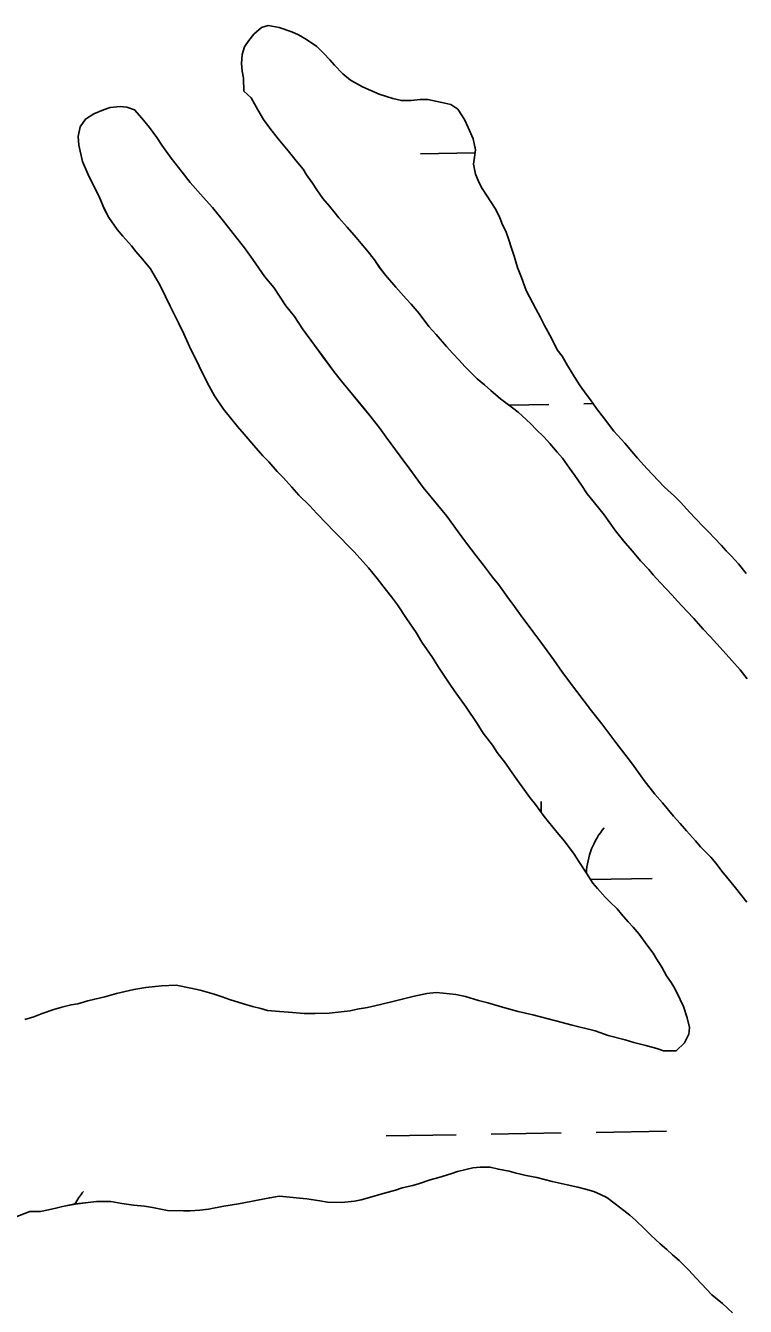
# Model space of a CAD drawing. Extents: x 3887375 to 3925618, y 296674 to 322633.
# Drawn here: x 3922182 to 3922511, y 309329 to 309914 of the extents above; entities that cross this region are included whole.
import ezdxf

# ---------------------------------------------------------------- set-up
doc = ezdxf.new("R2010")
doc.units = 0
doc.layers.add('V-TOPO-SHOR', color=7, linetype='Continuous')
doc.layers.add('V-WETL-SWMP', color=7, linetype='Continuous')

msp = doc.modelspace()

# ---------------------------------------------------------------- linework, layer by layer
at = {"layer": 'V-TOPO-SHOR'}
for points in [[(3922408.27, 309798.91), (3922406.52, 309803.53), (3922404.99, 309808.59), (3922403.9, 309811.89), (3922402.37, 309816.51), (3922401.28, 309819.59), (3922399.31, 309823.77), (3922398.22, 309826.63), (3922396.25, 309830.37), (3922392.74, 309836.09), (3922390.11, 309840.05), (3922388.58, 309843.13), (3922387.27, 309845.99), (3922386.4, 309850.61), (3922386.85, 309853.9), (3922387.29, 309857.2), (3922386.21, 309862.26), (3922384.02, 309867.31), (3922382.27, 309871.05), (3922379.2, 309875.68), (3922376.13, 309877.88), (3922371.96, 309878.77), (3922365.59, 309880.1), (3922362.07, 309880.11), (3922357.9, 309879.68), (3922353.5, 309879.69), (3922349.54, 309880.58), (3922343.4, 309882.57), (3922335.71, 309885.88), (3922330.22, 309888.97), (3922326.71, 309891.83), (3922322.99, 309895.79), (3922320.79, 309898.22), (3922318.16, 309901.08), (3922314.87, 309904.39), (3922310.26, 309907.47), (3922306.53, 309909.68), (3922303.46, 309911), (3922297.75, 309912.99), (3922292.7, 309913.88), (3922289.62, 309913.01), (3922286.1, 309909.94), (3922283.89, 309907.09), (3922281.91, 309904.23), (3922280.8, 309900.72), (3922280.57, 309896.55), (3922280.79, 309893.03), (3922281.44, 309889.95), (3922281.65, 309884.02)], [(3922281.65, 309884.02), (3922284.94, 309880.93), (3922288, 309875.43), (3922290.63, 309871.03), (3922293.48, 309867.07), (3922297.2, 309862.23), (3922301.8, 309856.72), (3922305.53, 309852.1), (3922308.6, 309848.36), (3922310.13, 309845.72), (3922312.98, 309841.97), (3922314.95, 309838.89), (3922317.58, 309834.93), (3922320.65, 309831.41), (3922322.62, 309828.99), (3922325.03, 309826.13), (3922328.76, 309821.94), (3922332.93, 309817.1), (3922335.12, 309814.46), (3922337.75, 309811.38), (3922341.25, 309806.97), (3922343.44, 309803.67), (3922346.29, 309799.93), (3922350.9, 309794.42), (3922355.72, 309789.14), (3922357.91, 309786.72), (3922361.64, 309782.53), (3922366.02, 309776.59), (3922369.31, 309772.85), (3922374.13, 309767.34), (3922376.98, 309764.26), (3922379.83, 309761.18), (3922382.46, 309758.31), (3922385.98, 309754.79), (3922388.17, 309752.59), (3922391.46, 309749.94), (3922394.31, 309747.3), (3922398.7, 309743.55), (3922404.18, 309739.37), (3922406.81, 309737.38), (3922410.54, 309734.08), (3922412.73, 309731.88), (3922414.93, 309729.67), (3922418.66, 309725.93), (3922421.29, 309723.07), (3922424.58, 309719.1), (3922426.99, 309716.46), (3922430.27, 309711.84), (3922432.68, 309708.54), (3922435.75, 309704.14), (3922438.38, 309700.17), (3922443.64, 309693.57), (3922446.05, 309690.49), (3922451.31, 309683.23), (3922455.69, 309677.72), (3922458.98, 309673.98), (3922462.71, 309669.57), (3922466.44, 309665.61), (3922468.41, 309663.19), (3922471.7, 309659.66), (3922477.18, 309653.94), (3922479.59, 309651.08), (3922483.97, 309646.45), (3922487.04, 309643.15), (3922491.21, 309638.31), (3922494.5, 309635), (3922499.1, 309629.94), (3922504.36, 309623.99), (3922508.09, 309619.81), (3922511.38, 309615.62)], [(3922244.23, 309859.33), (3922241.82, 309862.85), (3922238.54, 309867.38), (3922235.03, 309871.56), (3922231.74, 309875.39), (3922228.23, 309876.62), (3922225.15, 309876.89), (3922220.53, 309876.46), (3922217.46, 309875.37), (3922213.05, 309873.62), (3922209.31, 309871.21), (3922206.89, 309867.7), (3922206, 309863.31), (3922206.21, 309859.35), (3922207.96, 309851.87), (3922210.36, 309846.15), (3922215.83, 309835.15), (3922217.8, 309830.32), (3922219.99, 309826.35), (3922223.71, 309820.85), (3922226.34, 309817.77), (3922230.29, 309813.37), (3922232.26, 309810.72), (3922235.33, 309807.2), (3922239.05, 309802.8), (3922241.24, 309798.84), (3922243.21, 309795.54), (3922245.84, 309790.26), (3922248.03, 309785.86), (3922251.75, 309778.16), (3922254.15, 309773.1), (3922257.43, 309766.06), (3922259.62, 309761.66), (3922262.69, 309755.28), (3922265.75, 309749.34), (3922268.16, 309744.94), (3922272.32, 309738.77), (3922278.68, 309730.85), (3922281.74, 309727.33), (3922286.13, 309722.26), (3922290.29, 309717.42), (3922292.93, 309714.78), (3922296.87, 309710.37), (3922299.72, 309707.51), (3922303.45, 309703.1), (3922306.74, 309699.58), (3922311.56, 309694.73), (3922314.85, 309691.21), (3922319.46, 309686.37), (3922322.53, 309683.29), (3922325.38, 309680.42), (3922329.32, 309676.24), (3922331.96, 309673.59), (3922335.9, 309669.19), (3922338.53, 309666.33), (3922342.48, 309661.48), (3922345.11, 309658.18), (3922349.05, 309653.12), (3922351.68, 309649.38), (3922355.85, 309643.21), (3922360.23, 309636.83), (3922362.85, 309632.43), (3922367.67, 309625.39), (3922370.74, 309620.55), (3922375.56, 309613.28), (3922377.53, 309610.42), (3922383.01, 309602.72), (3922388.04, 309595.23), (3922390.89, 309590.83), (3922395.06, 309585.33), (3922397.25, 309582.03), (3922400.97, 309577.19), (3922402.95, 309574.33), (3922406.23, 309569.7), (3922408.64, 309566.4), (3922412.15, 309561.56), (3922414.78, 309558.26), (3922418.72, 309552.75), (3922422.67, 309547.91), (3922424.64, 309545.49), (3922427.93, 309541.53), (3922432.31, 309535.58), (3922434.5, 309532.28), (3922438, 309527), (3922440.85, 309522.38), (3922443.04, 309519.96), (3922446.55, 309515.99), (3922448.74, 309513.79), (3922452.03, 309510.71), (3922454, 309508.29), (3922457.08, 309504.76), (3922459.27, 309502.34), (3922462.12, 309499.04), (3922465.62, 309494.2), (3922468.47, 309490.45), (3922470, 309487.81), (3922472.42, 309484.07), (3922474.6, 309480.11), (3922476.35, 309477.47), (3922478.11, 309474.61), (3922480.73, 309469.33)], [(3922511.25, 309513.71), (3922505.99, 309520.32), (3922504.01, 309522.74), (3922499.85, 309527.8), (3922497.22, 309531.33), (3922494.81, 309534.19), (3922492.61, 309536.39), (3922489.98, 309539.03), (3922487.79, 309541.68), (3922483.63, 309546.3), (3922480.78, 309549.6), (3922477.71, 309552.91), (3922472.67, 309559.07), (3922469.16, 309563.03), (3922464.34, 309569.2), (3922459.08, 309576.68), (3922455.57, 309581.3), (3922451.41, 309586.59), (3922445.05, 309595.17), (3922440.23, 309601.11), (3922433.66, 309609.92), (3922427.08, 309618.5), (3922422.92, 309624.45), (3922417.22, 309632.37), (3922413.5, 309637.22), (3922408.24, 309644.48), (3922405.17, 309648.66), (3922402.1, 309652.84), (3922397.94, 309658.57), (3922395.09, 309662.09), (3922390.93, 309667.59), (3922387.64, 309671.78), (3922382.82, 309678.16), (3922379.44, 309682.78), (3922374.19, 309689.91), (3922370.02, 309695.1), (3922363.45, 309703.06), (3922357.31, 309711.37), (3922352.93, 309717.4), (3922346.57, 309726.02), (3922343.51, 309730.28), (3922338.9, 309736.09), (3922335.84, 309739.91), (3922331.23, 309745.5), (3922326.19, 309751.53), (3922322.68, 309755.93), (3922317.42, 309763.18), (3922313.92, 309768.02), (3922308.44, 309775.5), (3922304.72, 309781.04), (3922300.77, 309785.92), (3922295.3, 309794.27), (3922291.13, 309799.16), (3922285.65, 309807.12), (3922281.93, 309812.4), (3922276.67, 309818.95), (3922272.94, 309823.92), (3922267.24, 309830.91), (3922263.08, 309835.49), (3922257.16, 309842.31), (3922253.43, 309847.01), (3922248.39, 309853.31), (3922244.23, 309859.33)], [(3922510.82, 309663.76), (3922507.32, 309668.16), (3922504.03, 309671.9), (3922501.83, 309674.11), (3922499.64, 309676.53), (3922496.35, 309680.05), (3922493.94, 309682.47), (3922491.53, 309684.9), (3922487.8, 309688.86), (3922484.95, 309691.72), (3922481, 309696.13), (3922478.15, 309698.99), (3922473.55, 309703.17), (3922470.7, 309706.26), (3922465.65, 309711.54), (3922461.27, 309716.39), (3922458.64, 309719.47), (3922455.57, 309723.21), (3922450.53, 309728.72), (3922446.15, 309734.44), (3922442.64, 309739.06), (3922439.79, 309743.03), (3922437.82, 309745.67), (3922435.19, 309749.41), (3922433.44, 309752.05), (3922431.03, 309756.01), (3922429.28, 309758.65), (3922426.87, 309763.05), (3922424.68, 309765.91), (3922422.05, 309771.19), (3922418.77, 309776.91), (3922416.8, 309780.87), (3922414.83, 309784.62), (3922410.45, 309792.98), (3922408.27, 309798.91)], [(3922480.73, 309469.33), (3922482.27, 309466.03), (3922484.01, 309460.97), (3922485.1, 309456.57), (3922484.66, 309453.5), (3922482.67, 309449.55), (3922478.92, 309445.82), (3922473.21, 309445.83), (3922470.14, 309446.93), (3922465.08, 309448.26), (3922459.59, 309449.6), (3922455.64, 309450.92), (3922447.95, 309452.92), (3922442.02, 309454.91), (3922431.48, 309457.57), (3922424.01, 309459.56), (3922413.47, 309462.22), (3922406.88, 309463.77), (3922400.73, 309465.54), (3922393.04, 309467.76), (3922388.65, 309468.87), (3922382.72, 309470.64), (3922378.33, 309471.53), (3922372.62, 309472.2), (3922369.32, 309472.43), (3922365.14, 309472), (3922358.77, 309470.69), (3922353.93, 309469.38), (3922350.85, 309468.73), (3922344.03, 309466.99), (3922338.1, 309465.68), (3922333.26, 309464.81), (3922330.18, 309464.16), (3922324.69, 309463.51), (3922320.51, 309463.08), (3922314.14, 309462.88), (3922309.08, 309462.89), (3922302.05, 309463.56), (3922297.88, 309463.79), (3922292.38, 309464.24), (3922289.31, 309465.13), (3922285.57, 309466.01), (3922281.4, 309467.34), (3922275.03, 309469.33), (3922271.74, 309470.44), (3922268.01, 309471.77), (3922261.64, 309473.54), (3922257.46, 309474.43), (3922250.65, 309475.76), (3922244.06, 309475.55), (3922236.81, 309474.69), (3922231.31, 309473.83), (3922227.35, 309472.95), (3922223.39, 309472.09), (3922218.12, 309470.56), (3922213.5, 309469.47), (3922210.42, 309468.6), (3922205.8, 309467.29), (3922202.72, 309466.85), (3922198.55, 309465.77), (3922194.81, 309464.67), (3922189.53, 309462.93), (3922185.79, 309461.4), (3922181.61, 309460.09)], [(3922183.93, 309372.46), (3922188.77, 309372.44), (3922192.5, 309373.32), (3922195.8, 309373.97), (3922198.88, 309374.84), (3922204.59, 309375.92), (3922210.53, 309376.57), (3922214.27, 309377), (3922220.86, 309376.99), (3922225.91, 309376.1), (3922231.19, 309375.43), (3922236.24, 309374.98), (3922239.97, 309374.31), (3922246.78, 309372.98), (3922254.04, 309372.74), (3922257.11, 309372.74), (3922261.51, 309373.17), (3922265.46, 309373.6), (3922272.5, 309374.9), (3922279.1, 309375.98), (3922284.81, 309377.07), (3922287.89, 309377.72), (3922293.39, 309378.81), (3922297.78, 309379.46), (3922302.62, 309379.01), (3922307.01, 309378.56), (3922310.31, 309378.34), (3922316.24, 309377.44), (3922319.75, 309376.78), (3922326.13, 309376.54), (3922332.06, 309377.19), (3922335.14, 309377.84), (3922339.98, 309379.15), (3922344.16, 309380.46), (3922350.75, 309382.2), (3922353.83, 309383.3), (3922358.67, 309384.38), (3922361.75, 309385.26), (3922366.59, 309387), (3922370.54, 309388.09), (3922376.04, 309389.62), (3922379.12, 309390.71), (3922386.16, 309392.45), (3922389.45, 309392.67), (3922394.07, 309392.66), (3922397.8, 309391.77), (3922402.64, 309390.88), (3922405.93, 309389.99), (3922410.54, 309388.89), (3922415.38, 309388), (3922422.41, 309386.22), (3922429.21, 309384.67), (3922434.05, 309383.56), (3922437.56, 309382.67), (3922441.29, 309381.57), (3922444.37, 309380.24), (3922447.22, 309378.92), (3922451.17, 309376.05), (3922455.12, 309372.97), (3922457.75, 309370.76), (3922460.39, 309368.56), (3922464.55, 309364.6), (3922467.4, 309361.73), (3922471.57, 309357.77), (3922474.64, 309355.12), (3922477.27, 309352.7), (3922480.35, 309350.06), (3922484.51, 309345.87), (3922488.02, 309342.13), (3922490.43, 309339.48), (3922495.25, 309334.42), (3922500.08, 309330.45), (3922504.69, 309326.27)], [(3922157.45, 309363.88), (3922160.53, 309364.32), (3922163.6, 309364.75), (3922183.93, 309372.46)]]:
    msp.add_lwpolyline(points, dxfattribs=at)
at = {"layer": 'V-WETL-SWMP'}
for p, q in [((3922362.22, 309855.42), (3922387.11, 309855.85)), ((3922402.48, 309740.66), (3922420.78, 309740.98)), ((3922436.78, 309741.25), (3922441.01, 309741.33)), ((3922417.39, 309554.62), (3922417.3, 309559.65)), ((3922439.83, 309524.03), (3922467.91, 309524.51)), ((3922394.49, 309407.8), (3922426.49, 309408.35)), ((3922442.49, 309408.63), (3922474.48, 309409.18)), ((3922346.5, 309406.98), (3922378.5, 309407.53))]:
    msp.add_line(p, q, dxfattribs=at)
for points in [[(3922281.65, 309884.02), (3922281.44, 309889.95), (3922280.79, 309893.03), (3922280.57, 309896.55), (3922280.8, 309900.72), (3922281.91, 309904.24), (3922283.89, 309907.09), (3922286.1, 309909.94), (3922289.62, 309913.01), (3922292.7, 309913.88), (3922297.75, 309912.99), (3922303.46, 309911), (3922306.53, 309909.68), (3922310.27, 309907.47), (3922314.87, 309904.39), (3922318.16, 309901.08), (3922320.79, 309898.22), (3922322.99, 309895.8), (3922326.71, 309891.83), (3922330.22, 309888.97), (3922335.71, 309885.88), (3922343.4, 309882.57), (3922349.54, 309880.58), (3922353.5, 309879.69), (3922357.89, 309879.68), (3922362.07, 309880.11), (3922365.59, 309880.1), (3922371.96, 309878.77), (3922376.13, 309877.88), (3922379.2, 309875.68), (3922382.27, 309871.05), (3922384.02, 309867.31), (3922386.21, 309862.26), (3922387.29, 309857.2), (3922386.85, 309853.9), (3922386.4, 309850.61), (3922387.27, 309845.99), (3922388.58, 309843.13), (3922390.11, 309840.05), (3922392.74, 309836.09), (3922396.25, 309830.37), (3922398.22, 309826.63), (3922399.31, 309823.77), (3922401.28, 309819.59), (3922402.37, 309816.51), (3922403.9, 309811.89), (3922404.99, 309808.59), (3922406.52, 309803.53), (3922408.27, 309798.91), (3922410.45, 309792.98), (3922414.83, 309784.62), (3922416.8, 309780.88), (3922418.77, 309776.91), (3922422.05, 309771.19), (3922424.68, 309765.91), (3922426.87, 309763.05), (3922429.28, 309758.65), (3922431.03, 309756.01), (3922433.44, 309752.05), (3922435.19, 309749.41), (3922437.82, 309745.67), (3922439.79, 309743.03), (3922442.64, 309739.06), (3922446.15, 309734.44), (3922450.53, 309728.72), (3922455.57, 309723.21), (3922458.64, 309719.47), (3922461.27, 309716.39), (3922465.66, 309711.54), (3922470.7, 309706.26), (3922473.55, 309703.17), (3922478.15, 309698.99), (3922481, 309696.13), (3922484.95, 309691.72), (3922487.8, 309688.86), (3922491.53, 309684.9), (3922493.94, 309682.47), (3922496.35, 309680.05), (3922499.64, 309676.53), (3922501.83, 309674.1), (3922504.03, 309671.9), (3922507.32, 309668.16), (3922510.82, 309663.76)], [(3922511.38, 309615.63), (3922508.09, 309619.81), (3922504.36, 309623.99), (3922499.1, 309629.94), (3922494.5, 309635), (3922491.21, 309638.31), (3922487.04, 309643.15), (3922483.97, 309646.45), (3922479.59, 309651.08), (3922477.18, 309653.94), (3922471.7, 309659.66), (3922468.41, 309663.19), (3922466.43, 309665.61), (3922462.71, 309669.57), (3922458.98, 309673.98), (3922455.69, 309677.72), (3922451.31, 309683.23), (3922446.05, 309690.49), (3922443.64, 309693.57), (3922438.38, 309700.17), (3922435.75, 309704.14), (3922432.68, 309708.54), (3922430.27, 309711.84), (3922426.99, 309716.46), (3922424.58, 309719.1), (3922421.29, 309723.07), (3922418.66, 309725.93), (3922414.93, 309729.67), (3922412.73, 309731.88), (3922410.54, 309734.08), (3922406.81, 309737.38), (3922404.18, 309739.37), (3922398.7, 309743.55), (3922394.31, 309747.3), (3922391.46, 309749.94), (3922388.17, 309752.59), (3922385.97, 309754.79), (3922382.46, 309758.31), (3922379.83, 309761.18), (3922376.98, 309764.26), (3922374.13, 309767.34), (3922369.31, 309772.85), (3922366.02, 309776.59), (3922361.64, 309782.53), (3922357.91, 309786.72), (3922355.72, 309789.14), (3922350.9, 309794.42), (3922346.29, 309799.93), (3922343.45, 309803.67), (3922341.25, 309806.97), (3922337.75, 309811.37), (3922335.12, 309814.46), (3922332.93, 309817.1), (3922328.76, 309821.94), (3922325.03, 309826.13), (3922322.62, 309828.99), (3922320.65, 309831.41), (3922317.58, 309834.93), (3922314.95, 309838.89), (3922312.98, 309841.98), (3922310.13, 309845.72), (3922308.6, 309848.36), (3922305.53, 309852.1), (3922301.8, 309856.72), (3922297.2, 309862.23), (3922293.48, 309867.07), (3922290.63, 309871.03), (3922288, 309875.43), (3922284.94, 309880.93), (3922281.65, 309884.02)], [(3922485.1, 309456.57), (3922484.01, 309460.97), (3922482.27, 309466.03), (3922480.73, 309469.33), (3922478.11, 309474.61), (3922476.36, 309477.47), (3922474.6, 309480.11), (3922472.41, 309484.07), (3922470, 309487.81), (3922468.47, 309490.45), (3922465.62, 309494.2), (3922462.12, 309499.04), (3922459.27, 309502.34), (3922457.08, 309504.76), (3922454.01, 309508.29), (3922452.03, 309510.71), (3922448.74, 309513.79), (3922446.55, 309515.99), (3922443.04, 309519.96), (3922440.85, 309522.38), (3922438, 309527), (3922434.5, 309532.28), (3922432.31, 309535.58), (3922427.93, 309541.53), (3922424.64, 309545.49), (3922422.67, 309547.91), (3922418.72, 309552.75), (3922414.78, 309558.26), (3922412.15, 309561.56), (3922408.64, 309566.4), (3922406.23, 309569.7), (3922402.94, 309574.33), (3922400.97, 309577.19), (3922397.25, 309582.03), (3922395.06, 309585.33), (3922390.89, 309590.83), (3922388.04, 309595.23), (3922383.01, 309602.72), (3922377.53, 309610.42), (3922375.56, 309613.28), (3922370.74, 309620.55), (3922367.67, 309625.39), (3922362.85, 309632.43), (3922360.23, 309636.83), (3922355.84, 309643.21), (3922351.68, 309649.38), (3922349.05, 309653.12), (3922345.11, 309658.18), (3922342.48, 309661.48), (3922338.53, 309666.33), (3922335.9, 309669.19), (3922331.96, 309673.59), (3922329.32, 309676.24), (3922325.38, 309680.42), (3922322.53, 309683.28), (3922319.46, 309686.37), (3922314.85, 309691.21), (3922311.56, 309694.73), (3922306.74, 309699.58), (3922303.45, 309703.1), (3922299.72, 309707.51), (3922296.87, 309710.37), (3922292.93, 309714.77), (3922290.29, 309717.42), (3922286.13, 309722.26), (3922281.75, 309727.33), (3922278.68, 309730.85), (3922272.32, 309738.77), (3922268.16, 309744.94), (3922265.75, 309749.34), (3922262.69, 309755.28), (3922259.62, 309761.66), (3922257.44, 309766.06), (3922254.15, 309773.1), (3922251.75, 309778.16), (3922248.03, 309785.86), (3922245.84, 309790.26), (3922243.21, 309795.54), (3922241.24, 309798.84), (3922239.05, 309802.8), (3922235.33, 309807.2), (3922232.26, 309810.72), (3922230.29, 309813.36), (3922226.34, 309817.77), (3922223.71, 309820.85), (3922219.99, 309826.35), (3922217.8, 309830.31), (3922215.83, 309835.15), (3922210.36, 309846.15), (3922207.95, 309851.87), (3922206.21, 309859.35), (3922206, 309863.3), (3922206.89, 309867.7), (3922209.31, 309871.21), (3922213.06, 309873.62), (3922217.46, 309875.37), (3922220.53, 309876.46), (3922225.15, 309876.89), (3922228.23, 309876.62), (3922231.74, 309875.39), (3922235.03, 309871.56)], [(3922235.03, 309871.56), (3922238.54, 309867.38), (3922241.82, 309862.85), (3922244.23, 309859.33), (3922248.39, 309853.31), (3922253.44, 309847.01), (3922257.16, 309842.31), (3922263.08, 309835.49), (3922267.25, 309830.91), (3922272.94, 309823.92), (3922276.67, 309818.95), (3922281.93, 309812.4), (3922285.65, 309807.12), (3922291.13, 309799.16), (3922295.3, 309794.28), (3922300.77, 309785.92), (3922304.72, 309781.04), (3922308.44, 309775.5), (3922313.92, 309768.02), (3922317.43, 309763.18), (3922322.68, 309755.93), (3922326.19, 309751.53), (3922331.23, 309745.5), (3922335.83, 309739.91), (3922338.9, 309736.09), (3922343.51, 309730.28), (3922346.57, 309726.02), (3922352.93, 309717.4), (3922357.31, 309711.37), (3922363.45, 309703.06), (3922370.02, 309695.1), (3922374.19, 309689.91), (3922379.44, 309682.78), (3922382.82, 309678.16), (3922387.64, 309671.77), (3922390.93, 309667.59), (3922395.09, 309662.09), (3922397.94, 309658.57), (3922402.1, 309652.84), (3922405.17, 309648.66), (3922408.24, 309644.48), (3922413.5, 309637.22), (3922417.22, 309632.37), (3922422.92, 309624.45), (3922427.08, 309618.51), (3922433.66, 309609.92), (3922440.23, 309601.11), (3922445.05, 309595.17), (3922451.41, 309586.59), (3922455.57, 309581.3), (3922459.08, 309576.68), (3922464.34, 309569.2), (3922469.16, 309563.03), (3922472.67, 309559.07), (3922477.71, 309552.91), (3922480.78, 309549.6), (3922483.63, 309546.3), (3922487.79, 309541.68), (3922489.98, 309539.03), (3922492.62, 309536.39), (3922494.81, 309534.19), (3922497.22, 309531.33), (3922499.85, 309527.8), (3922504.01, 309522.74), (3922505.99, 309520.32), (3922511.25, 309513.72)], [(3922181.61, 309460.09), (3922185.79, 309461.4), (3922189.53, 309462.93), (3922194.81, 309464.67), (3922198.55, 309465.76), (3922202.72, 309466.85), (3922205.8, 309467.29), (3922210.42, 309468.6), (3922213.5, 309469.47), (3922218.12, 309470.56), (3922223.39, 309472.08), (3922227.35, 309472.95), (3922231.31, 309473.83), (3922236.81, 309474.69), (3922244.06, 309475.55), (3922250.65, 309475.76), (3922257.46, 309474.43), (3922261.64, 309473.54), (3922268, 309471.77), (3922271.74, 309470.44), (3922275.03, 309469.34), (3922281.4, 309467.34), (3922285.57, 309466.02), (3922289.31, 309465.13), (3922292.38, 309464.24), (3922297.88, 309463.79), (3922302.05, 309463.56), (3922309.08, 309462.89), (3922314.14, 309462.88), (3922320.51, 309463.08), (3922324.69, 309463.51), (3922330.18, 309464.16), (3922333.26, 309464.81), (3922338.1, 309465.68), (3922344.03, 309466.99), (3922350.85, 309468.73), (3922353.93, 309469.38), (3922358.77, 309470.69), (3922365.14, 309472), (3922369.32, 309472.43), (3922372.62, 309472.2), (3922378.33, 309471.53), (3922382.72, 309470.64), (3922388.65, 309468.87), (3922393.04, 309467.76), (3922400.73, 309465.55), (3922406.88, 309463.78), (3922413.47, 309462.22), (3922424.01, 309459.56), (3922431.48, 309457.57), (3922442.02, 309454.91), (3922447.95, 309452.92), (3922455.64, 309450.92), (3922459.59, 309449.6), (3922465.08, 309448.27), (3922470.14, 309446.93), (3922473.21, 309445.83), (3922478.92, 309445.82), (3922482.67, 309449.55), (3922484.66, 309453.5), (3922485.1, 309456.57)], [(3922504.69, 309326.27), (3922500.08, 309330.45), (3922495.25, 309334.42), (3922490.43, 309339.48), (3922488.02, 309342.13), (3922484.51, 309345.87), (3922480.34, 309350.06), (3922477.27, 309352.7), (3922474.64, 309355.12), (3922471.57, 309357.77), (3922467.4, 309361.73), (3922464.55, 309364.6), (3922460.39, 309368.56), (3922457.75, 309370.76), (3922455.12, 309372.97), (3922451.17, 309376.05), (3922447.22, 309378.92), (3922444.37, 309380.24), (3922441.29, 309381.57), (3922437.56, 309382.67), (3922434.05, 309383.56), (3922429.21, 309384.67), (3922422.41, 309386.22), (3922415.38, 309388), (3922410.54, 309388.89), (3922405.93, 309389.99), (3922402.64, 309390.88), (3922397.8, 309391.77), (3922394.07, 309392.66), (3922389.45, 309392.67), (3922386.16, 309392.46), (3922379.12, 309390.71), (3922376.04, 309389.62), (3922370.54, 309388.09), (3922366.59, 309387), (3922361.75, 309385.26), (3922358.67, 309384.38), (3922353.83, 309383.29), (3922350.75, 309382.2), (3922344.16, 309380.46), (3922339.98, 309379.15), (3922335.14, 309377.84), (3922332.06, 309377.19), (3922326.13, 309376.54), (3922319.75, 309376.78), (3922316.24, 309377.44), (3922310.31, 309378.34), (3922307.01, 309378.56), (3922302.62, 309379.01), (3922297.78, 309379.46), (3922293.39, 309378.81), (3922287.89, 309377.72), (3922284.81, 309377.07), (3922279.1, 309375.98), (3922272.5, 309374.9), (3922265.46, 309373.6), (3922261.51, 309373.17), (3922257.11, 309372.74), (3922254.04, 309372.74), (3922246.78, 309372.98), (3922239.97, 309374.31), (3922236.24, 309374.98), (3922231.19, 309375.43), (3922225.91, 309376.1), (3922220.86, 309376.99), (3922214.27, 309377), (3922210.53, 309376.57), (3922204.59, 309375.93), (3922198.88, 309374.84), (3922195.8, 309373.97)], [(3922195.8, 309373.97), (3922192.5, 309373.32), (3922188.76, 309372.44), (3922183.93, 309372.46)], [(3922183.93, 309372.46), (3922163.6, 309364.75)]]:
    msp.add_lwpolyline(points, dxfattribs=at)
for centre, end in [((3922473.14, 309525.08), 176.75212), ((3922235.49, 309359.11), 151.54165)]:
    msp.add_arc(centre, 35.25, 140.21154, end, dxfattribs=at)

doc.saveas('drawing.dxf')
